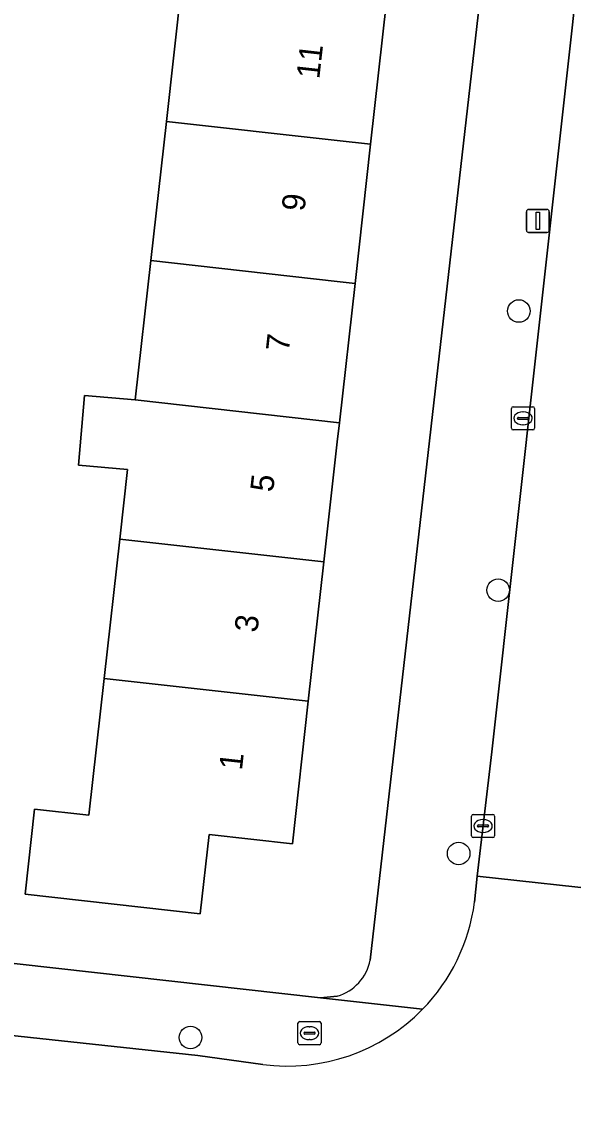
# Model space of a CAD drawing. Extents: x 162082 to 163401, y 388089 to 388636.
# Drawn here: x 162986.33 to 163010.22, y 388383.3 to 388429.97 of the extents above; entities that cross this region are included whole.
import ezdxf

# ---------------------------------------------------------------- set-up
doc = ezdxf.new("R2010")
doc.units = 0
for name, color, linetype in [('IMGEO_Boom', 7, 'Continuous'), ('IMGEO_Brandkraan', 7, 'Continuous'), ('IMGEO_Erf', 7, 'Continuous'), ('IMGEO_Fietspad_open', 7, 'Continuous'), ('IMGEO_Kolk', 7, 'Continuous'), ('IMGEO_Lichtmast', 7, 'Continuous'), ('IMGEO_Pand', 7, 'Continuous'), ('IMGEO_Pand_nummerreeks', 7, 'Continuous'), ('IMGEO_Rijbaan_lokaal_open', 7, 'Continuous'), ('IMGEO_Voetpad_open', 7, 'Continuous')]:
    doc.layers.add(name, color=color, linetype=linetype)

msp = doc.modelspace()

# ---------------------------------------------------------------- linework, layer by layer
at = {"layer": 'IMGEO_Boom'}
for centre in [(163007.855, 388417.436), (163006.962, 388405.35), (163005.254, 388393.95), (162993.643, 388385.983)]:
    msp.add_circle(centre, 0.489, dxfattribs=at)
at = {"layer": 'IMGEO_Brandkraan'}
for p, q in [((162998.372, 388386.672), (162999.224, 388386.672)), ((162998.297, 388385.746), (162998.297, 388386.598)), ((162998.556, 388386.166), (162998.556, 388386.178)), ((162998.599, 388386.215), (162998.997, 388386.215)), ((162998.785, 388386.452), (162998.81, 388386.452)), ((162999.04, 388386.178), (162999.04, 388386.166)), ((162999.298, 388386.598), (162999.298, 388385.746)), ((162998.994, 388386.129), (162998.596, 388386.129)), ((162998.808, 388385.892), (162998.783, 388385.892)), ((162999.224, 388385.672), (162998.372, 388385.672))]:
    msp.add_line(p, q, dxfattribs=at)
for points in [[(162998.372, 388386.672), (162999.224, 388386.672)], [(162998.297, 388385.746), (162998.297, 388386.598)], [(162999.298, 388386.598), (162999.298, 388385.746)], [(162999.224, 388385.672), (162998.372, 388385.672)]]:
    msp.add_lwpolyline(points, dxfattribs=at)
for centre, radius, start, end in [((162998.374, 388386.596), 0.0765, 91.552, 178.448), ((162998.374, 388386.596), 0.0765, 91.552, 178.448), ((162999.222, 388386.596), 0.0765, 1.552, 88.448), ((162999.222, 388386.596), 0.0765, 1.552, 88.448), ((162998.596, 388386.175), 0.0403, 85.8775, 175.7526), ((162998.593, 388386.165), 0.0366, 178.938, 274.7102), ((162998.997, 388386.172), 0.043, 264.8664, 352.4533), ((162999.001, 388386.177), 0.0386, 1.7309, 96.639), ((162998.374, 388385.748), 0.0765, 181.552, 268.448), ((162998.374, 388385.748), 0.0765, 181.552, 268.448), ((162999.222, 388385.748), 0.0765, 271.552, 358.448), ((162999.222, 388385.748), 0.0765, 271.552, 358.448)]:
    msp.add_arc(centre, radius, start, end, dxfattribs=at)
for centre, major_axis, ratio, start_param, end_param in [((162998.784, 388386.172), (-0.387, 0.002), 0.722429, 4.712389, 7.853982), ((162998.809, 388386.172), (-0.39, 0.002), 0.717154, 1.570796, 4.712389)]:
    msp.add_ellipse(centre, major_axis=major_axis, ratio=ratio, start_param=start_param, end_param=end_param, dxfattribs=at)
at = {"layer": 'IMGEO_Erf'}
for points in [[(163001.422, 388389.339), (163006.689, 388435.451)], [(162986.181, 388433.792), (162985.363, 388426.477), (162982.334, 388426.816), (162982.125, 388424.84), (162984.59, 388424.578), (162984.155, 388420.487), (162983.644, 388415.675), (162981.183, 388415.937), (162980.824, 388412.949), (162983.433, 388412.672), (162982.98, 388408.411), (162982.529, 388404.162), (162979.92, 388404.439), (162979.741, 388402.754), (162982.692, 388402.424), (162981.84, 388394.81), (162978.641, 388395.168), (162978.071, 388390.074), (162981.271, 388389.719), (162986.148, 388389.172), (162999.276, 388387.7), (163000, 388387.779)], [(163002.133, 388430.834), (163001.442, 388424.656), (163000.768, 388418.628), (163000.093, 388412.6), (163000, 388411.767), (162999.419, 388406.571), (162998.744, 388400.543), (162998.054, 388394.371), (162994.455, 388394.774), (162994.07, 388391.339), (162986.485, 388392.187), (162986.897, 388395.873), (162989.245, 388395.61), (162989.907, 388401.532), (162990.581, 388407.56), (162990.918, 388410.574), (162988.793, 388410.762), (162989.06, 388413.783), (162991.256, 388413.588), (162991.93, 388419.617), (162992.604, 388425.645), (162993.262, 388431.528)]]:
    msp.add_lwpolyline(points, dxfattribs=at)
msp.add_arc((162999.444, 388389.714), 2.014, 286.0417, 349.2575, dxfattribs=at)
at = {"layer": 'IMGEO_Fietspad_open'}
msp.add_lwpolyline([(163016.205, 388431.805), (163016.24, 388432.122), (163016.909, 388438.131), (163017.167, 388440.446), (163022.171, 388484.155), (163022.331, 388485.538), (163022.401, 388486.015), (163022.5, 388486.487), (163016.583, 388486.977), (163013.341, 388456.791), (163013.489, 388456.562), (163010.809, 388434.841), (163010.697, 388434.531), (163006.686, 388398.356), (163006.056, 388392.971), (163012.127, 388392.302)], close=True, dxfattribs=at)
at = {"layer": 'IMGEO_Kolk'}
for p, q in [((163007.614, 388413.29), (163008.466, 388413.29)), ((163007.539, 388412.364), (163007.539, 388413.216)), ((163007.798, 388412.784), (163007.798, 388412.796)), ((163007.841, 388412.833), (163008.239, 388412.833)), ((163008.027, 388413.07), (163008.052, 388413.07)), ((163008.282, 388412.796), (163008.282, 388412.784)), ((163008.54, 388413.216), (163008.54, 388412.364)), ((163008.466, 388412.29), (163007.614, 388412.29)), ((163008.236, 388412.747), (163007.838, 388412.747)), ((163008.05, 388412.51), (163008.025, 388412.51)), ((163005.809, 388394.716), (163005.809, 388395.568)), ((163005.884, 388395.642), (163006.736, 388395.642)), ((163006.81, 388395.568), (163006.81, 388394.716)), ((163006.068, 388395.136), (163006.068, 388395.148)), ((163006.506, 388395.099), (163006.108, 388395.099)), ((163006.111, 388395.185), (163006.509, 388395.185)), ((163006.297, 388395.422), (163006.322, 388395.422)), ((163006.552, 388395.148), (163006.552, 388395.136)), ((163006.736, 388394.642), (163005.884, 388394.642)), ((163006.32, 388394.862), (163006.295, 388394.862))]:
    msp.add_line(p, q, dxfattribs=at)
for points in [[(163007.614, 388413.29), (163008.466, 388413.29)], [(163007.539, 388412.364), (163007.539, 388413.216)], [(163008.54, 388413.216), (163008.54, 388412.364)], [(163008.466, 388412.29), (163007.614, 388412.29)], [(163005.809, 388394.716), (163005.809, 388395.568)], [(163005.884, 388395.642), (163006.736, 388395.642)], [(163006.81, 388395.568), (163006.81, 388394.716)], [(163006.736, 388394.642), (163005.884, 388394.642)]]:
    msp.add_lwpolyline(points, dxfattribs=at)
for centre, radius, start, end in [((163007.616, 388413.214), 0.0765, 91.552, 178.448), ((163007.616, 388413.214), 0.0765, 91.552, 178.448), ((163008.464, 388413.214), 0.0765, 1.552, 88.448), ((163008.464, 388413.214), 0.0765, 1.552, 88.448), ((163007.838, 388412.793), 0.0403, 85.8775, 175.7526), ((163007.835, 388412.783), 0.0366, 178.938, 274.7102), ((163008.239, 388412.79), 0.043, 264.8664, 352.4533), ((163008.243, 388412.795), 0.0386, 1.7309, 96.639), ((163007.616, 388412.366), 0.0765, 181.552, 268.448), ((163007.616, 388412.366), 0.0765, 181.552, 268.448), ((163008.464, 388412.366), 0.0765, 271.552, 358.448), ((163008.464, 388412.366), 0.0765, 271.552, 358.448), ((163005.886, 388395.566), 0.0765, 91.552, 178.448), ((163005.886, 388395.566), 0.0765, 91.552, 178.448), ((163006.734, 388395.566), 0.0765, 1.552, 88.448), ((163006.734, 388395.566), 0.0765, 1.552, 88.448), ((163006.108, 388395.145), 0.0403, 85.8775, 175.7526), ((163006.105, 388395.135), 0.0366, 178.938, 274.7102), ((163006.509, 388395.142), 0.043, 264.8664, 352.4533), ((163006.513, 388395.147), 0.0386, 1.7309, 96.639), ((163005.886, 388394.718), 0.0765, 181.552, 268.448), ((163005.886, 388394.718), 0.0765, 181.552, 268.448), ((163006.734, 388394.718), 0.0765, 271.552, 358.448), ((163006.734, 388394.718), 0.0765, 271.552, 358.448)]:
    msp.add_arc(centre, radius, start, end, dxfattribs=at)
for centre, major_axis, ratio, start_param, end_param in [((163008.026, 388412.79), (-0.387, 0.002), 0.722429, 4.712389, 7.853982), ((163008.051, 388412.79), (-0.39, 0.002), 0.717154, 1.570796, 4.712389), ((163006.296, 388395.142), (-0.387, 0.002), 0.722429, 4.712389, 7.853982), ((163006.321, 388395.142), (-0.39, 0.002), 0.717154, 1.570796, 4.712389)]:
    msp.add_ellipse(centre, major_axis=major_axis, ratio=ratio, start_param=start_param, end_param=end_param, dxfattribs=at)
at = {"layer": 'IMGEO_Lichtmast'}
for p, q in [((163008.183, 388420.937), (163008.183, 388421.737)), ((163008.183, 388421.737), (163008.183, 388420.937)), ((163008.283, 388421.837), (163009.073, 388421.837)), ((163009.073, 388421.837), (163008.283, 388421.837)), ((163009.173, 388421.737), (163009.173, 388420.937)), ((163009.173, 388420.937), (163009.173, 388421.737)), ((163009.073, 388420.837), (163008.283, 388420.837)), ((163008.283, 388420.837), (163009.073, 388420.837))]:
    msp.add_line(p, q, dxfattribs=at)
msp.add_lwpolyline([(163008.603, 388421.712), (163008.753, 388421.712), (163008.753, 388420.962), (163008.603, 388420.962), (163008.603, 388421.712)], dxfattribs=at)
for centre, start, end in [((163008.283, 388421.737), 90, 180), ((163008.283, 388421.737), 90, 180), ((163009.073, 388421.737), 0, 90), ((163009.073, 388421.737), 360, 90), ((163008.283, 388420.937), 180, 270), ((163008.283, 388420.937), 180, 270), ((163009.073, 388420.937), 270, 0), ((163009.073, 388420.937), 270, 0)]:
    msp.add_arc(centre, 0.1, start, end, dxfattribs=at)
at = {"layer": 'IMGEO_Pand'}
for points in [[(162992.604, 388425.645), (163000, 388424.817), (163001.442, 388424.656), (163002.133, 388430.834), (163000, 388431.073), (163000.319, 388434.3), (163000.551, 388434.274), (163000.585, 388434.571), (163000, 388434.636), (162991.247, 388435.615), (162990.821, 388431.801), (162993.262, 388431.528)], [(162991.93, 388419.617), (163000, 388418.714), (163000.768, 388418.628), (163001.442, 388424.656), (163000, 388424.817), (162992.604, 388425.645)], [(162991.93, 388419.617), (162991.256, 388413.588), (163000.093, 388412.6), (163000.768, 388418.628), (163000, 388418.714)], [(162990.581, 388407.56), (162999.419, 388406.571), (163000, 388411.767), (163000.093, 388412.6), (162991.256, 388413.588), (162989.06, 388413.783), (162988.793, 388410.762), (162990.918, 388410.574)], [(162989.907, 388401.532), (162998.744, 388400.543), (162999.419, 388406.571), (162990.581, 388407.56)], [(162989.907, 388401.532), (162989.245, 388395.61), (162986.897, 388395.873), (162986.485, 388392.187), (162994.07, 388391.339), (162994.455, 388394.774), (162998.054, 388394.371), (162998.744, 388400.543)]]:
    msp.add_lwpolyline(points, close=True, dxfattribs=at)
at = {"layer": 'IMGEO_Rijbaan_lokaal_open'}
for points in [[(163011.808, 388390.527), (163011.963, 388391.713), (163012.127, 388392.302), (163006.056, 388392.971), (163005.941, 388391.837)], [(162996.782, 388384.817), (162993.964, 388385.201), (162984.836, 388386.191), (162984.268, 388380.165), (163020.733, 388376.234), (163021.473, 388382.126), (163019.11, 388382.395)]]:
    msp.add_lwpolyline(points, dxfattribs=at)
for centre, radius, start, end in [((162997.837, 388392.917), 8.176, 315.6772, 352.4063), ((162997.846, 388392.914), 8.167, 262.5126, 315.647)]:
    msp.add_arc(centre, radius, start, end, dxfattribs=at)
at = {"layer": 'IMGEO_Voetpad_open'}
for points in [[(163007.448, 388441.816), (163006.689, 388435.451), (163001.422, 388389.339)], [(163005.941, 388391.837), (163006.056, 388392.971), (163006.686, 388398.356), (163010.697, 388434.531)], [(163003.686, 388387.205), (162999.276, 388387.7), (162986.148, 388389.172), (162981.271, 388389.719), (162978.071, 388390.074), (162976.762, 388390.219), (162949.42, 388393.24), (162949.804, 388397.078), (162944.865, 388397.605), (162944.822, 388397.027), (162944.742, 388396.308), (162939.248, 388347.057), (162938.677, 388341.882), (162938.473, 388339.986), (162937.826, 388333.98), (162937.647, 388331.155), (162939.005, 388330.993)], [(162969.73, 388387.988), (162976.504, 388387.134), (162977.073, 388387.07), (162980.321, 388386.702), (162984.836, 388386.191), (162993.964, 388385.201), (162996.782, 388384.817)], [(163000, 388387.779), (162999.276, 388387.7), (163003.686, 388387.205)]]:
    msp.add_lwpolyline(points, dxfattribs=at)
for centre, radius, start, end in [((162997.837, 388392.917), 8.176, 315.6772, 352.4063), ((162999.444, 388389.714), 2.014, 286.0417, 349.2575), ((162997.846, 388392.914), 8.167, 262.5126, 315.647)]:
    msp.add_arc(centre, radius, start, end, dxfattribs=at)

# ---------------------------------------------------------------- texts
at = {"layer": 'IMGEO_Pand_nummerreeks'}
for s, p in [('11', (162999.219, 388427.458)), ('9', (162998.578, 388421.725)), ('7', (162997.898, 388415.647)), ('5', (162997.219, 388409.57)), ('3', (162996.539, 388403.493)), ('1', (162995.872, 388397.529))]:
    msp.add_text(s, height=1, rotation=83.617, dxfattribs=at).set_placement(p)

doc.saveas('drawing.dxf')
